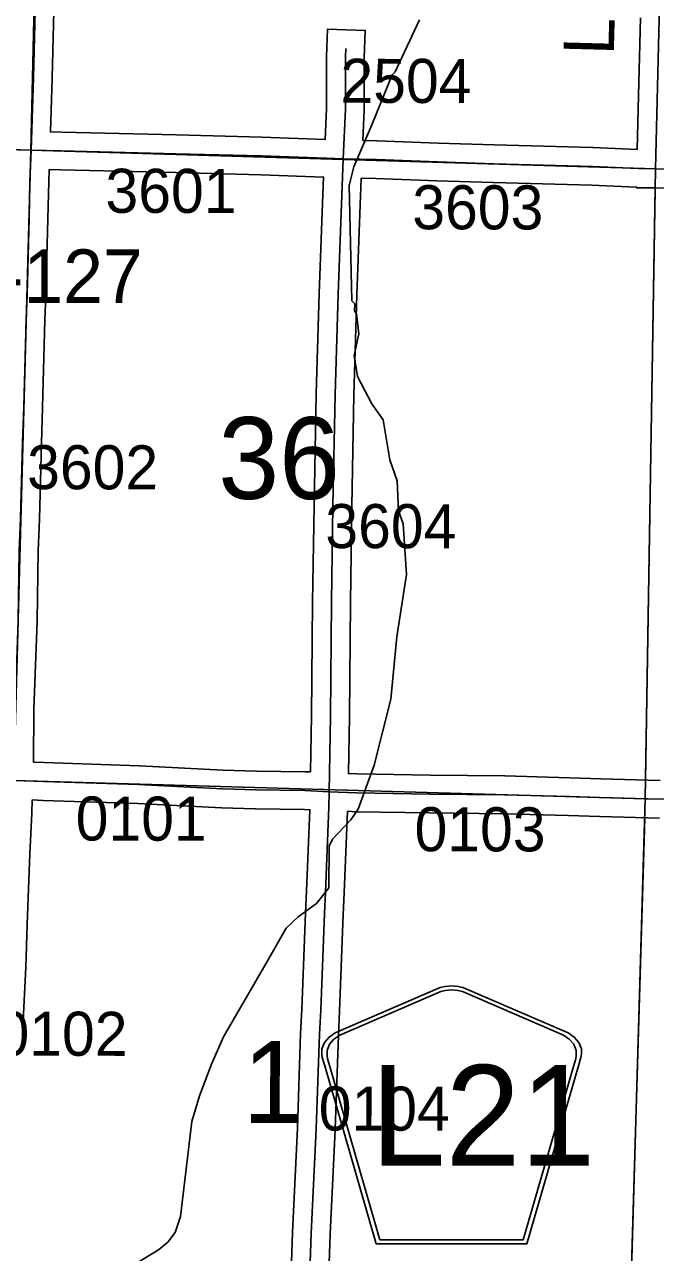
# Model space of a CAD drawing. Extents: x -157.2 to -99.3, y 12.2 to 46.2.
# Drawn here: x -123.85 to -122.847, y 27.601 to 29.552 of the extents above; entities that cross this region are included whole.
import ezdxf

# ---------------------------------------------------------------- set-up
doc = ezdxf.new("R2010")
doc.units = 0
for name, color, linetype in [('tdCoHydroRiver', 7, 'Continuous'), ('tdCoSecRdNmbr', 7, 'Continuous'), ('tdCoSecRdTxt', 7, 'Continuous'), ('tdCoSecRteBand', 7, 'Continuous'), ('tdCoSecRteCL', 7, 'Continuous'), ('tdCoSectLine', 7, 'Continuous'), ('tdCoSectLinePart', 7, 'Continuous'), ('tdCoSectNmbr', 7, 'Continuous'), ('tdCoShieldCoRteHrd', 7, 'Continuous'), ('tdCoStrucSecCoName', 7, 'Continuous'), ('tdCoSurfAsphalt', 7, 'Continuous'), ('tdCoSurfGravel', 7, 'Continuous'), ('tdCoTwpBndry', 7, 'Continuous'), ('tdCoTwpBndryShd', 7, 'Continuous')]:
    doc.layers.add(name, color=color, linetype=linetype)

msp = doc.modelspace()

# ---------------------------------------------------------------- linework, layer by layer
at = {"layer": 'tdCoHydroRiver'}
for points in [[(-123.6221, 27.6169), (-123.6105, 27.6324), (-123.6018, 27.6575), (-123.584, 27.8089), (-123.5715, 27.8497), (-123.5525, 27.8998), (-123.5336, 27.9435), (-123.4639, 28.063), (-123.4339, 28.1158), (-123.4145, 28.1342), (-123.3855, 28.1554), (-123.3658, 28.1801), (-123.3655, 28.2464), (-123.3604, 28.2573), (-123.3311, 28.288), (-123.3196, 28.305), (-123.2939, 28.3753), (-123.2672, 28.4803), (-123.258, 28.5794), (-123.2426, 28.6784), (-123.2481, 28.759), (-123.2554, 28.7797), (-123.2572, 28.8271), (-123.2689, 28.8606), (-123.2796, 28.924), (-123.2978, 28.9498), (-123.3203, 28.9931), (-123.3256, 29.0264), (-123.3183, 29.0609), (-123.3221, 29.0925), (-123.3251, 29.0974), (-123.3248, 29.1084), (-123.3294, 29.1133), (-123.3336, 29.2964), (-123.3264, 29.3262), (-123.2977, 29.3932), (-123.2654, 29.4728), (-123.2605, 29.4774), (-123.2218, 29.5599)], [(-123.7208, 27.5532), (-123.6368, 27.6047), (-123.6221, 27.6169)]]:
    msp.add_lwpolyline(points, dxfattribs=at)
at = {"layer": 'tdCoSecRteBand'}
for points in [[(-123.8019, 29.6172), (-123.8056, 29.4678), (-123.8056, 29.4676), (-123.8056, 29.4675), (-123.8085, 29.3819), (-123.7905, 29.3815), (-123.7905, 29.3815), (-123.608, 29.3771), (-123.608, 29.3771), (-123.608, 29.3771), (-123.4726, 29.3736), (-123.4724, 29.3736), (-123.4723, 29.3736), (-123.3718, 29.37), (-123.3696, 29.4187), (-123.3696, 29.5004), (-123.3696, 29.5009), (-123.3696, 29.5015), (-123.3691, 29.5153), (-123.3681, 29.5452), (-123.3081, 29.5431), (-123.3092, 29.5131), (-123.3096, 29.4999), (-123.3096, 29.418), (-123.3096, 29.4174), (-123.3097, 29.4167), (-123.3118, 29.3683), (-123.2895, 29.3677), (-123.2894, 29.3677), (-123.2892, 29.3677), (-123.1924, 29.364), (-123.103, 29.3613), (-122.9462, 29.3568), (-122.946, 29.3568), (-122.9459, 29.3568), (-122.8761, 29.354)], [(-122.8761, 29.354), (-122.8743, 29.4187), (-122.8706, 29.5634)], [(-123.395, 28.3643), (-123.3933, 28.4535), (-123.3918, 28.6343), (-123.3918, 28.6344), (-123.3918, 28.6345), (-123.3894, 28.7877), (-123.3894, 28.7877), (-123.3894, 28.7877), (-123.3862, 28.9648), (-123.3862, 28.965), (-123.3862, 28.9652), (-123.3812, 29.1247), (-123.3812, 29.1248), (-123.3812, 29.1249), (-123.3755, 29.2825), (-123.3755, 29.2826), (-123.3755, 29.2827), (-123.3744, 29.3101), (-123.4743, 29.3136), (-123.6095, 29.3171), (-123.7919, 29.3215), (-123.8104, 29.322), (-123.8104, 29.3217), (-123.8111, 29.3022), (-123.8125, 29.2438), (-123.8125, 29.2438), (-123.8125, 29.2438), (-123.8158, 29.1222), (-123.8158, 29.1221), (-123.8158, 29.1219), (-123.8172, 29.0828), (-123.8209, 28.9442), (-123.8209, 28.944), (-123.8209, 28.9439), (-123.8229, 28.8873), (-123.8261, 28.7664), (-123.8261, 28.7661), (-123.8261, 28.7658), (-123.8283, 28.7158), (-123.8298, 28.6045), (-123.8298, 28.6042), (-123.8298, 28.6038), (-123.8347, 28.4637), (-123.8352, 28.3798), (-123.835, 28.3798), (-123.8184, 28.3792), (-123.6673, 28.3743), (-123.6671, 28.3743), (-123.6668, 28.3742), (-123.5339, 28.3674), (-123.4812, 28.3656), (-123.4036, 28.3647), (-123.4031, 28.3647), (-123.4027, 28.3646), (-123.395, 28.3643)], [(-122.7448, 29.2892), (-122.8473, 29.2929), (-122.8769, 29.2931), (-122.8769, 29.294), (-122.8777, 29.294), (-122.8777, 29.294), (-122.9481, 29.2969), (-123.1048, 29.3013), (-123.1048, 29.3013), (-123.1048, 29.3013), (-123.1944, 29.304), (-123.1945, 29.304), (-123.1946, 29.304), (-123.2913, 29.3077), (-123.3144, 29.3084), (-123.3144, 29.3079), (-123.3156, 29.2802), (-123.3213, 29.1228), (-123.3262, 28.9635), (-123.3294, 28.7867), (-123.3318, 28.6337), (-123.3333, 28.4528), (-123.3333, 28.4526), (-123.3333, 28.4525), (-123.335, 28.3625), (-123.335, 28.3618), (-123.3212, 28.3612), (-123.205, 28.3592), (-123.0865, 28.358), (-123.0862, 28.358), (-123.086, 28.358), (-122.9834, 28.355), (-122.9834, 28.355), (-122.9833, 28.355), (-122.9338, 28.3536), (-122.8392, 28.3509)], [(-123.4298, 27.4636), (-123.4239, 27.6317), (-123.4239, 27.6319), (-123.4239, 27.632), (-123.416, 27.7983), (-123.4108, 27.9485), (-123.4108, 27.9488), (-123.4108, 27.9491), (-123.4088, 27.9868), (-123.4029, 28.1403), (-123.4029, 28.1403), (-123.4029, 28.1404), (-123.4014, 28.1746), (-123.3962, 28.3043), (-123.3968, 28.3043), (-123.4048, 28.3047), (-123.4823, 28.3057), (-123.4826, 28.3057), (-123.4829, 28.3057), (-123.5361, 28.3074), (-123.5364, 28.3074), (-123.5367, 28.3074), (-123.6696, 28.3143), (-123.8205, 28.3192), (-123.8205, 28.3192), (-123.8206, 28.3192), (-123.8374, 28.3199), (-123.8374, 28.3198), (-123.8382, 28.2991), (-123.8382, 28.299), (-123.8382, 28.299), (-123.8412, 28.2342), (-123.8456, 28.1224), (-123.8478, 28.0537), (-123.8478, 28.0535), (-123.8478, 28.0533), (-123.8523, 27.9586)], [(-122.8406, 28.2909), (-122.9355, 28.2936), (-122.9355, 28.2936), (-122.9356, 28.2936), (-122.9851, 28.2951), (-123.0874, 28.298), (-123.2058, 28.2992), (-123.2058, 28.2992), (-123.2059, 28.2992), (-123.3226, 28.3012), (-123.323, 28.3012), (-123.3233, 28.3012), (-123.3363, 28.3018), (-123.3415, 28.1722), (-123.3415, 28.1721), (-123.3415, 28.1721), (-123.343, 28.1379), (-123.3489, 27.9843), (-123.3489, 27.9841), (-123.3489, 27.9839), (-123.3509, 27.9462), (-123.356, 27.796), (-123.356, 27.7958), (-123.356, 27.7957), (-123.3639, 27.6294), (-123.3698, 27.4614)]]:
    msp.add_lwpolyline(points, dxfattribs=at)
at = {"layer": 'tdCoSecRteCL'}
for points in [[(-123.8394, 29.3527), (-123.8356, 29.4685), (-123.8319, 29.618), (-123.8282, 29.7556), (-123.8272, 29.798), (-123.8245, 29.9193), (-123.8238, 29.9731), (-123.8218, 30.144), (-123.8211, 30.1642), (-123.8171, 30.2964), (-123.8164, 30.3519), (-123.8129, 30.4606), (-123.8097, 30.5277), (-123.8026, 30.6828), (-123.8018, 30.7094), (-123.7976, 30.8109), (-123.7969, 30.8281), (-123.7961, 30.8477)], [(-123.3431, 29.3392), (-123.3396, 29.418), (-123.3396, 29.5004), (-123.3392, 29.5142)], [(-124.8462, 29.3843), (-124.8008, 29.3833), (-124.6543, 29.3779), (-124.4474, 29.3715), (-124.2706, 29.3656), (-124.1051, 29.3592), (-124.006, 29.3579), (-123.9032, 29.3542), (-123.8394, 29.3527)], [(-123.8661, 28.351), (-123.8652, 28.3733), (-123.8647, 28.4643), (-123.8598, 28.6049), (-123.8583, 28.7166), (-123.8561, 28.7672), (-123.8529, 28.8882), (-123.8509, 28.945), (-123.8472, 29.0838), (-123.8457, 29.123), (-123.8425, 29.2446), (-123.8411, 29.303), (-123.8394, 29.3527)], [(-123.8394, 29.3527), (-123.7912, 29.3515), (-123.6087, 29.3471), (-123.4733, 29.3436), (-123.37, 29.3399), (-123.3431, 29.3392)], [(-123.3656, 28.333), (-123.3633, 28.453), (-123.3618, 28.6341), (-123.3594, 28.7872), (-123.3562, 28.9643), (-123.3512, 29.1238), (-123.3456, 29.2814), (-123.3431, 29.3392)], [(-123.3431, 29.3392), (-123.2904, 29.3377), (-123.1934, 29.334), (-123.1039, 29.3313), (-122.9471, 29.3268), (-122.8743, 29.3239), (-122.8467, 29.3229)], [(-123.8661, 28.351), (-123.8195, 28.3492), (-123.6683, 28.3443), (-123.5352, 28.3374), (-123.4819, 28.3357), (-123.404, 28.3347), (-123.3656, 28.333)], [(-123.4051, 27.3326), (-123.3998, 27.4624), (-123.3939, 27.6306), (-123.386, 27.7971), (-123.3808, 27.9475), (-123.3789, 27.9855), (-123.3729, 28.1391), (-123.3715, 28.1734), (-123.366, 28.3083), (-123.3656, 28.333)], [(-123.3656, 28.333), (-123.3221, 28.3312), (-123.2054, 28.3292), (-123.0868, 28.328), (-122.9842, 28.3251), (-122.9347, 28.3236), (-122.8397, 28.3209)]]:
    msp.add_lwpolyline(points, dxfattribs=at)
at = {"layer": 'tdCoSectLine'}
for points in [[(-123.8398, 29.3527), (-123.8167, 30.3475)], [(-122.847, 29.3229), (-122.8223, 30.3226)], [(-124.8465, 29.3843), (-123.8398, 29.3527)], [(-123.8665, 28.351), (-123.8398, 29.3527)], [(-123.8398, 29.3527), (-122.847, 29.3229)], [(-122.863, 28.3215), (-122.847, 29.3229)], [(-122.847, 29.3229), (-121.8886, 29.2953)], [(-123.8665, 28.351), (-122.863, 28.3215)], [(-122.8925, 27.3164), (-122.863, 28.3215)], [(-122.863, 28.3215), (-122.3682, 28.3142), (-121.9124, 28.2943)]]:
    msp.add_lwpolyline(points, dxfattribs=at)
at = {"layer": 'tdCoSectLinePart'}
for points in [[(-122.8625, 28.3515), (-122.8475, 29.2934)], [(-122.8916, 27.3466), (-122.8639, 28.2915)]]:
    msp.add_lwpolyline(points, dxfattribs=at)
at = {"layer": 'tdCoShieldCoRteHrd'}
for points in [[(-123.2906, 27.6143), (-123.3725, 27.8972), (-123.3764, 27.9103), (-123.3771, 27.9162), (-123.3771, 27.924), (-123.3729, 27.9343), (-123.3656, 27.9428), (-123.356, 27.9495), (-123.1888, 28.0219), (-123.1812, 28.0235), (-123.1708, 28.0244), (-123.1604, 28.0235), (-123.1529, 28.0219), (-122.9856, 27.9495), (-122.976, 27.9428), (-122.9688, 27.9343), (-122.9645, 27.924), (-122.9645, 27.9162), (-122.9652, 27.9103), (-122.9691, 27.8972), (-123.0511, 27.6143)], [(-123.2847, 27.6206), (-123.3645, 27.8959), (-123.3682, 27.9085), (-123.3689, 27.9142), (-123.3689, 27.9217), (-123.3648, 27.9316), (-123.3578, 27.9397), (-123.3486, 27.9461), (-123.188, 28.0156), (-123.1808, 28.0172), (-123.1708, 28.018), (-123.1608, 28.0172), (-123.1536, 28.0156), (-122.993, 27.9461), (-122.9838, 27.9397), (-122.9768, 27.9316), (-122.9728, 27.9217), (-122.9728, 27.9142), (-122.9735, 27.9085), (-122.9772, 27.8959), (-123.0569, 27.6206)]]:
    msp.add_lwpolyline(points, close=True, dxfattribs=at)
at = {"layer": 'tdCoSurfAsphalt'}
for points in [[(-125.0165, 28.3855), (-124.9147, 28.3825), (-124.8662, 28.3809), (-124.8064, 28.3788), (-124.6853, 28.3751), (-124.5662, 28.3717), (-124.4175, 28.368), (-124.3388, 28.3665), (-124.216, 28.3625), (-124.0486, 28.3569), (-123.9583, 28.3544), (-123.8661, 28.351), (-123.8195, 28.3492), (-123.6683, 28.3443), (-123.5352, 28.3374), (-123.4819, 28.3357), (-123.404, 28.3347), (-123.3656, 28.333), (-123.3221, 28.3312), (-123.2054, 28.3292), (-123.0868, 28.328), (-122.9842, 28.3251), (-122.9347, 28.3236), (-122.8397, 28.3209)], [(-123.4442, 26.438), (-123.4368, 26.607), (-123.4292, 26.7811), (-123.4215, 26.9552), (-123.4139, 27.1266), (-123.4067, 27.2923), (-123.4051, 27.3326), (-123.3998, 27.4624), (-123.3939, 27.6306), (-123.386, 27.7971), (-123.3808, 27.9475), (-123.3789, 27.9855), (-123.3729, 28.1391), (-123.3715, 28.1734), (-123.366, 28.3083), (-123.3656, 28.333)]]:
    msp.add_lwpolyline(points, dxfattribs=at)
at = {"layer": 'tdCoSurfGravel'}
for points in [[(-123.8661, 28.351), (-123.8652, 28.3733), (-123.8647, 28.4643), (-123.8598, 28.6049), (-123.8583, 28.7166), (-123.8561, 28.7672), (-123.8529, 28.8882), (-123.8509, 28.945), (-123.8472, 29.0838), (-123.8457, 29.123), (-123.8425, 29.2446), (-123.8411, 29.303), (-123.8394, 29.3527), (-123.8356, 29.4685), (-123.8319, 29.618)], [(-123.3431, 29.3392), (-123.3396, 29.418), (-123.3396, 29.5004), (-123.3392, 29.5142)], [(-125.1337, 29.391), (-124.8906, 29.3853), (-124.8462, 29.3843), (-124.8008, 29.3833), (-124.6543, 29.3779), (-124.4474, 29.3715), (-124.2706, 29.3656), (-124.1051, 29.3592), (-124.006, 29.3579), (-123.9032, 29.3542), (-123.8394, 29.3527), (-123.7912, 29.3515), (-123.6087, 29.3471), (-123.4733, 29.3436), (-123.37, 29.3399), (-123.3431, 29.3392), (-123.2904, 29.3377), (-123.1934, 29.334), (-123.1039, 29.3313), (-122.9471, 29.3268), (-122.8743, 29.3239), (-122.8467, 29.3229), (-122.8467, 29.3229)], [(-123.3656, 28.333), (-123.3633, 28.453), (-123.3618, 28.6341), (-123.3594, 28.7872), (-123.3562, 28.9643), (-123.3512, 29.1238), (-123.3456, 29.2814), (-123.3431, 29.3392), (-123.3431, 29.3392)]]:
    msp.add_lwpolyline(points, dxfattribs=at)
at = {"layer": 'tdCoTwpBndry'}
for points in [[(-122.8625, 28.3515), (-122.8475, 29.2929)], [(-122.8916, 27.3464), (-122.8639, 28.2915)]]:
    msp.add_lwpolyline(points, dxfattribs=at)
at = {"layer": 'tdCoTwpBndryShd'}
for points in [[(-122.6783, 34.4959), (-122.7187, 33.3198), (-122.7577, 32.3238), (-122.7886, 31.3211), (-122.8223, 30.3226), (-122.847, 29.3229), (-122.863, 28.3215), (-122.8925, 27.3164), (-122.9285, 26.3215), (-122.9731, 25.332), (-123.0208, 24.3278), (-123.0362, 23.3207), (-123.0724, 22.3134), (-123.1136, 21.3217), (-123.1136, 21.3149), (-123.1597, 20.3204), (-123.1943, 19.3214), (-123.2161, 18.3205), (-123.2462, 17.3208), (-123.2872, 16.3208)], [(-125.867, 28.4197), (-124.8666, 28.3809), (-123.8665, 28.351), (-122.863, 28.3215), (-122.3682, 28.3142), (-121.9124, 28.2943), (-120.9131, 28.2684), (-119.9313, 28.2231), (-118.9256, 28.2), (-117.9392, 28.1664), (-116.9417, 28.1357), (-115.9759, 28.1077), (-114.9784, 28.0856), (-113.9734, 28.0581), (-113.482, 28.0482), (-112.9713, 28.0283), (-111.9699, 27.9742), (-111.9497, 27.9729), (-110.9685, 27.9529)]]:
    msp.add_lwpolyline(points, dxfattribs=at)

# ---------------------------------------------------------------- texts
at = {"layer": 'tdCoSecRdNmbr'}
for s, rotation, p in [('2504', 359.9057, (-123.3476, 29.4281)), ('3601', 359.9054, (-123.7211, 29.2533)), ('3603', 359.9058, (-123.2334, 29.2271)), ('3602', 359.9053, (-123.8456, 28.8139)), ('3604', 359.9057, (-123.3716, 28.7203)), ('0101', 359.9054, (-123.7684, 28.2554)), ('0103', 359.9058, (-123.2298, 28.2384)), ('0102', 359.9053, (-123.8943, 27.9134)), ('0104', 359.9057, (-123.3821, 27.7944))]:
    msp.add_text(s, height=0.07, rotation=rotation, dxfattribs=at).set_placement(p)
at = {"layer": 'tdCoSecRdTxt'}
msp.add_text('LUCAS AVE', height=0.08, rotation=88.4582, dxfattribs=at).set_placement((-122.9131, 29.5032))
at = {"layer": 'tdCoSectNmbr'}
for s, rotation, p in [('36', 359.9055, (-123.5418, 28.7985)), ('1', 359.9056, (-123.5031, 27.8066))]:
    msp.add_text(s, height=0.13, rotation=rotation, dxfattribs=at).set_placement(p)
at = {"layer": 'tdCoShieldCoRteHrd'}
msp.add_text('L21', height=0.16, dxfattribs=at).set_placement((-123.2995, 27.7385))
at = {"layer": 'tdCoStrucSecCoName'}
msp.add_text('WOLF CREEK J-127', height=0.085, dxfattribs=at).set_placement((-124.7293, 29.11))

doc.saveas('drawing.dxf')
